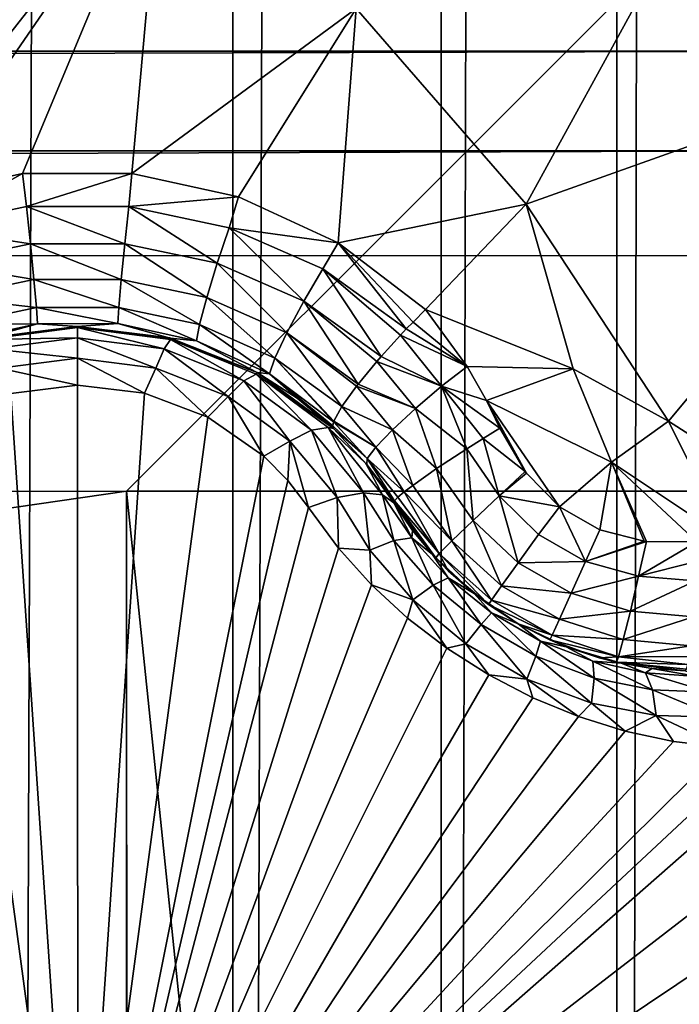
# Model space of a CAD drawing. Header units: metres. Extents: x -206 to 75, y -104 to 104.
# Tile 939 of 1056: x 35.88 to 37.28, y -48.19 to -46.1. Entities that reach past the tile are written whole.
import ezdxf

# ---------------------------------------------------------------- set-up
doc = ezdxf.new("R2010")
doc.units = ezdxf.units.M
doc.layers.add('solid_01_1-CONSUMER_THERM_B_125288', color=7, linetype='CONTINUOUS')

msp = doc.modelspace()

# ---------------------------------------------------------------- linework, layer by layer
at = {"layer": 'solid_01_1-CONSUMER_THERM_B_125288'}
for points in [[(37.130951, 64.692245), (37.422325, 65.162979), (37.149475, -64.69191)], [(37.422325, 65.162979), (37.440983, -65.16256), (37.149475, -64.69191)], [(36.758041, 64.283073), (37.130951, 64.692245), (36.776447, -64.282845)], [(37.130951, 64.692245), (37.149475, -64.69191), (36.776447, -64.282845)], [(36.316296, 63.94939), (36.758041, 64.283073), (36.334606, -63.949284)], [(36.758041, 64.283073), (36.776447, -64.282845), (36.334606, -63.949284)], [(35.820763, 63.702557), (36.316296, 63.94939), (35.839001, -63.702595)], [(36.316296, 63.94939), (36.334606, -63.949284), (35.839001, -63.702595)], [(35.725441, -45.421291, 17.912331), (35.208565, -46.28722, 18.246748), (36.18121, -45.716557, 18.055769)], [(36.593552, -46.075184, 18.185537), (36.954514, -46.490257, 18.299129), (37.46484, -45.55891, 17.835464)], [(36.954514, -46.490257, 18.299129), (37.931007, -46.142658, 17.982162), (37.46484, -45.55891, 17.835464)], [(-37.593307, -47.110531, 63.5), (-37.593521, -45.610531, 63.5), (37.606476, -45.599766, 63.5)], [(-36.093307, -47.110317, 63.5), (-37.593307, -47.110531, 63.5), (37.606476, -45.599766, 63.5)], [(-25.743307, -47.108833, 63.5), (-36.093307, -47.110317, 63.5), (37.606476, -45.599766, 63.5)], [(-24.243307, -47.10862, 63.5), (-25.743307, -47.108833, 63.5), (37.606476, -45.599766, 63.5)], [(-13.493307, -47.107079, 63.5), (-24.243307, -47.10862, 63.5), (37.606476, -45.599766, 63.5)], [(-11.993307, -47.106865, 63.5), (-13.493307, -47.107079, 63.5), (37.606476, -45.599766, 63.5)], [(12.006693, -47.103428, 63.5), (-11.993307, -47.106865, 63.5), (37.606476, -45.599766, 63.5)], [(13.506693, -47.103214, 63.5), (12.006693, -47.103428, 63.5), (37.606476, -45.599766, 63.5)], [(24.256693, -47.101677, 63.5), (13.506693, -47.103214, 63.5), (37.606476, -45.599766, 63.5)], [(25.756693, -47.10146, 63.5), (24.256693, -47.101677, 63.5), (37.606476, -45.599766, 63.5)], [(36.106693, -47.099979, 63.5), (25.756693, -47.10146, 63.5), (37.606476, -45.599766, 63.5)], [(37.606693, -47.099766, 63.5), (36.106693, -47.099979, 63.5), (37.606476, -45.599766, 63.5)], [(36.18121, -45.716557, 18.055769), (35.208565, -46.28722, 18.246748), (35.552734, -46.518604, 18.354891)], [(35.658844, -46.476162, 18.346449), (36.18121, -45.716557, 18.055769), (35.552734, -46.518604, 18.354891)], [(35.658844, -46.476162, 18.346449), (35.885658, -46.425797, 18.336422), (36.18121, -45.716557, 18.055769)], [(35.885658, -46.425797, 18.336422), (36.117588, -46.425499, 18.336369), (36.18121, -45.716557, 18.055769)], [(36.117588, -46.425499, 18.336369), (36.593552, -46.075184, 18.185537), (36.18121, -45.716557, 18.055769)], [(-18.213459, -45.817539, 1.5), (-19.476553, -45.904934, 1.5), (69.506912, -74.995201, 1.5)], [(37.092922, -58.218811, 1.5), (-18.213459, -45.817539, 1.5), (69.506912, -74.995201, 1.5)], [(37.092922, -58.218811, 1.5), (35.395393, -57.260349, 1.5), (-18.213459, -45.817539, 1.5)], [(-19.476553, -45.904934, 1.5), (-20.110367, -46.015713, 1.5), (69.506912, -74.995201, 1.5)], [(-37.593468, -45.986691, 75.181549), (-37.593441, -46.176445, 75.300873), (37.606533, -45.975925, 75.181549)], [(-37.593441, -46.176445, 75.300873), (37.60656, -46.16568, 75.300873), (37.606533, -45.975925, 75.181549)], [(-20.110367, -46.015713, 1.5), (-20.738798, -46.171688, 1.5), (69.506912, -74.995201, 1.5)], [(36.117588, -46.425499, 18.336369), (36.344311, -46.475204, 18.346277), (36.593552, -46.075184, 18.185537)], [(36.344311, -46.475204, 18.346277), (36.555679, -46.57299, 18.365725), (36.593552, -46.075184, 18.185537)], [(36.555679, -46.57299, 18.365725), (36.954514, -46.490257, 18.299129), (36.593552, -46.075184, 18.185537)], [(36.954514, -46.490257, 18.299129), (37.256218, -46.950939, 18.393747), (37.931007, -46.142658, 17.982162)], [(37.256218, -46.950939, 18.393747), (37.347221, -47.009453, 18.393749), (37.931007, -46.142658, 17.982162)], [(-37.593441, -46.176445, 75.300873), (-37.59341, -46.388008, 75.374931), (37.60656, -46.16568, 75.300873)], [(-37.59341, -46.388008, 75.374931), (37.60659, -46.377243, 75.374931), (37.60656, -46.16568, 75.300873)], [(-20.738798, -46.171688, 1.5), (-21.356617, -46.372227, 1.5), (69.506912, -74.995201, 1.5)], [(-37.59341, -46.388008, 75.374931), (-37.59338, -46.610531, 75.400002), (37.60659, -46.377243, 75.374931)], [(37.60659, -46.377243, 75.374931), (-37.59338, -46.610531, 75.400002), (37.606621, -46.599766, 75.400002)], [(-21.356617, -46.372227, 1.5), (-21.958729, -46.615906, 1.5), (69.506912, -74.995201, 1.5)], [(35.681583, -46.540607, 18.358753), (35.885658, -46.425797, 18.336422), (35.658844, -46.476162, 18.346449)], [(35.681583, -46.540607, 18.358753), (35.894226, -46.495846, 18.349483), (35.885658, -46.425797, 18.336422)], [(35.894226, -46.495846, 18.349483), (36.117588, -46.425499, 18.336369), (35.885658, -46.425797, 18.336422)], [(35.894226, -46.495846, 18.349483), (36.111439, -46.495815, 18.349483), (36.117588, -46.425499, 18.336369)], [(36.111439, -46.495815, 18.349483), (36.344311, -46.475204, 18.346277), (36.117588, -46.425499, 18.336369)], [(36.111439, -46.495815, 18.349483), (36.324097, -46.540516, 18.358753), (36.344311, -46.475204, 18.346277)], [(36.324097, -46.540516, 18.358753), (36.555679, -46.57299, 18.365725), (36.344311, -46.475204, 18.346277)], [(35.902668, -46.574772, 18.3398), (35.894226, -46.495846, 18.349483), (35.681583, -46.540607, 18.358753)], [(36.10302, -46.574745, 18.3398), (36.111439, -46.495815, 18.349483), (35.894226, -46.495846, 18.349483)], [(36.10302, -46.574745, 18.3398), (35.894226, -46.495846, 18.349483), (35.902668, -46.574772, 18.3398)], [(36.299198, -46.615891, 18.349087), (36.111439, -46.495815, 18.349483), (36.10302, -46.574745, 18.3398)], [(36.299198, -46.615891, 18.349087), (36.324097, -46.540516, 18.358753), (36.111439, -46.495815, 18.349483)], [(36.555679, -46.57299, 18.365725), (36.741116, -46.714352, 18.393747), (36.954514, -46.490257, 18.299129)], [(36.741116, -46.714352, 18.393747), (37.054485, -46.840485, 18.393747), (36.954514, -46.490257, 18.299129)], [(37.054485, -46.840485, 18.393747), (37.256218, -46.950939, 18.393747), (36.954514, -46.490257, 18.299129)], [(-38.864662, -46.52047, 75.400002), (-54.590946, -63.612965, 75.400002), (54.609055, -63.597332, 75.400002)], [(-37.59338, -46.610531, 75.400002), (-38.864662, -46.52047, 75.400002), (54.609055, -63.597332, 75.400002)], [(35.902668, -46.574772, 18.3398), (35.681583, -46.540607, 18.358753), (35.706501, -46.615974, 18.349089)], [(36.482967, -46.696606, 18.367188), (36.324097, -46.540516, 18.358753), (36.299198, -46.615891, 18.349087)], [(36.324097, -46.540516, 18.358753), (36.523209, -46.628178, 18.376822), (36.555679, -46.57299, 18.365725)], [(36.482967, -46.696606, 18.367188), (36.523209, -46.628178, 18.376822), (36.324097, -46.540516, 18.358753)], [(35.902668, -46.574772, 18.3398), (35.706501, -46.615974, 18.349089), (35.91016, -46.650455, 18.302893)], [(36.10302, -46.574745, 18.3398), (35.902668, -46.574772, 18.3398), (36.095551, -46.650429, 18.302893)], [(35.902668, -46.574772, 18.3398), (35.91016, -46.650455, 18.302893), (36.095551, -46.650429, 18.302893)], [(36.10302, -46.574745, 18.3398), (36.095551, -46.650429, 18.302893), (36.277016, -46.688667, 18.312248)], [(36.299198, -46.615891, 18.349087), (36.10302, -46.574745, 18.3398), (36.277016, -46.688667, 18.312248)], [(36.523209, -46.628178, 18.376822), (36.700191, -46.755581, 18.402807), (36.555679, -46.57299, 18.365725)], [(36.71442, -46.740944, 18.401201), (36.741116, -46.714352, 18.393747), (36.555679, -46.57299, 18.365725)], [(36.700191, -46.755581, 18.402807), (36.71442, -46.740944, 18.401201), (36.555679, -46.57299, 18.365725)], [(37.606621, -46.599766, 75.400002), (-37.59338, -46.610531, 75.400002), (54.609055, -63.597332, 75.400002)], [(-21.958729, -46.615906, 1.5), (-22.540312, -46.900536, 1.5), (69.506912, -74.995201, 1.5)], [(35.706501, -46.615974, 18.349089), (35.728703, -46.688747, 18.312248), (35.91016, -46.650455, 18.302893)], [(36.299198, -46.615891, 18.349087), (36.277016, -46.688667, 18.312248), (36.446838, -46.76363, 18.330465)], [(36.482967, -46.696606, 18.367188), (36.299198, -46.615891, 18.349087), (36.446838, -46.76363, 18.330465)], [(36.646503, -46.813931, 18.393162), (36.523209, -46.628178, 18.376822), (36.482967, -46.696606, 18.367188)], [(36.687782, -46.76862, 18.402847), (36.700191, -46.755581, 18.402807), (36.523209, -46.628178, 18.376822)], [(36.687782, -46.76862, 18.402847), (36.523209, -46.628178, 18.376822), (36.646503, -46.813931, 18.393162)], [(35.91016, -46.650455, 18.302893), (35.728703, -46.688747, 18.312248), (35.915337, -46.709637, 18.242765)], [(36.095551, -46.650429, 18.302893), (35.91016, -46.650455, 18.302893), (36.090389, -46.70961, 18.242765)], [(35.91016, -46.650455, 18.302893), (35.915337, -46.709637, 18.242765), (36.090389, -46.70961, 18.242765)], [(36.095551, -46.650429, 18.302893), (36.090389, -46.70961, 18.242765), (36.261585, -46.746147, 18.25223)], [(36.277016, -46.688667, 18.312248), (36.095551, -46.650429, 18.302893), (36.261585, -46.746147, 18.25223)], [(35.728703, -46.688747, 18.312248), (35.744152, -46.746223, 18.25223), (35.915337, -46.709637, 18.242765)], [(36.277016, -46.688667, 18.312248), (36.261585, -46.746147, 18.25223), (36.421356, -46.817631, 18.270639)], [(36.446838, -46.76363, 18.330465), (36.277016, -46.688667, 18.312248), (36.421356, -46.817631, 18.270639)], [(35.915337, -46.709637, 18.242765), (35.744152, -46.746223, 18.25223), (35.917564, -46.744278, 18.170753)], [(36.090389, -46.70961, 18.242765), (35.915337, -46.709637, 18.242765), (36.088173, -46.744255, 18.170753)], [(35.915337, -46.709637, 18.242765), (35.917564, -46.744278, 18.170753), (36.088173, -46.744255, 18.170753)], [(36.090389, -46.70961, 18.242765), (36.088173, -46.744255, 18.170753), (36.254803, -46.780468, 18.180346)], [(36.261585, -46.746147, 18.25223), (36.090389, -46.70961, 18.242765), (36.254803, -46.780468, 18.180346)], [(36.482967, -46.696606, 18.367188), (36.446838, -46.76363, 18.330465), (36.597786, -46.872375, 18.356617)], [(36.482967, -46.696606, 18.367188), (36.597786, -46.872375, 18.356617), (36.63736, -46.824421, 18.388721)], [(36.646503, -46.813931, 18.393162), (36.482967, -46.696606, 18.367188), (36.63736, -46.824421, 18.388721)], [(36.71442, -46.740944, 18.401201), (36.829262, -46.835224, 18.416395), (36.741116, -46.714352, 18.393747)], [(36.829262, -46.835224, 18.416395), (37.054485, -46.840485, 18.393747), (36.741116, -46.714352, 18.393747)], [(35.744152, -46.746223, 18.25223), (35.750942, -46.78054, 18.180346), (35.917564, -46.744278, 18.170753)], [(35.917564, -46.744278, 18.170753), (35.750942, -46.78054, 18.180346), (35.806595, -46.774876, 18.105028)], [(35.80584, -46.777943, 16.839653), (36.002865, -46.752419, 16.849575), (35.806038, -46.775017, 16.876986)], [(36.002869, -46.774509, 16.776274), (36.002865, -46.752419, 16.849575), (35.80584, -46.777943, 16.839653)], [(36.002129, -46.749996, 16.884211), (35.806595, -46.774876, 18.105028), (35.806038, -46.775017, 16.876986)], [(36.002865, -46.752419, 16.849575), (36.002129, -46.749996, 16.884211), (35.806038, -46.775017, 16.876986)], [(35.917564, -46.744278, 18.170753), (35.806595, -46.774876, 18.105028), (36.002869, -46.749996, 18.098503)], [(36.002129, -46.749996, 16.884211), (36.002869, -46.749996, 18.098503), (35.806595, -46.774876, 18.105028)], [(36.088173, -46.744255, 18.170753), (35.917564, -46.744278, 18.170753), (36.002869, -46.749996, 18.098503)], [(36.198532, -46.774658, 16.877073), (36.002869, -46.749996, 18.098503), (36.002129, -46.749996, 16.884211)], [(36.002865, -46.752419, 16.849575), (36.198532, -46.774658, 16.877073), (36.002129, -46.749996, 16.884211)], [(36.002865, -46.752419, 16.849575), (36.199894, -46.777885, 16.839653), (36.198532, -46.774658, 16.877073)], [(36.186409, -46.797947, 16.767014), (36.199894, -46.777885, 16.839653), (36.002865, -46.752419, 16.849575)], [(36.002869, -46.774509, 16.776274), (36.186409, -46.797947, 16.767014), (36.002865, -46.752419, 16.849575)], [(36.088173, -46.744255, 18.170753), (36.002869, -46.749996, 18.098503), (36.19915, -46.774818, 18.105028)], [(36.198532, -46.774658, 16.877073), (36.19915, -46.774818, 18.105028), (36.002869, -46.749996, 18.098503)], [(36.254803, -46.780468, 18.180346), (36.088173, -46.744255, 18.170753), (36.19915, -46.774818, 18.105028)], [(36.261585, -46.746147, 18.25223), (36.254803, -46.780468, 18.180346), (36.40971, -46.851112, 18.198986)], [(36.421356, -46.817631, 18.270639), (36.261585, -46.746147, 18.25223), (36.40971, -46.851112, 18.198986)], [(36.687782, -46.76862, 18.402847), (36.829262, -46.835224, 18.416395), (36.700191, -46.755581, 18.402807)], [(36.700191, -46.755581, 18.402807), (36.829262, -46.835224, 18.416395), (36.71442, -46.740944, 18.401201)], [(35.819332, -46.798, 16.767012), (36.002869, -46.774509, 16.776274), (35.80584, -46.777943, 16.839653)], [(35.819332, -46.798, 16.767012), (36.002872, -46.817745, 16.713093), (36.002869, -46.774509, 16.776274)], [(36.002869, -46.774509, 16.776274), (36.002872, -46.817745, 16.713093), (36.168617, -46.838638, 16.704649)], [(36.002869, -46.774509, 16.776274), (36.168617, -46.838638, 16.704649), (36.186409, -46.797947, 16.767014)], [(36.186409, -46.797947, 16.767014), (36.355804, -46.865692, 16.739866), (36.199894, -46.777885, 16.839653)], [(36.383606, -46.848087, 16.855574), (36.19915, -46.774818, 18.105028), (36.198532, -46.774658, 16.877073)], [(36.199894, -46.777885, 16.839653), (36.383606, -46.848087, 16.855574), (36.198532, -46.774658, 16.877073)], [(36.254803, -46.780468, 18.180346), (36.19915, -46.774818, 18.105028), (36.383968, -46.848286, 18.124289)], [(36.383606, -46.848087, 16.855574), (36.383968, -46.848286, 18.124289), (36.19915, -46.774818, 18.105028)], [(36.199894, -46.777885, 16.839653), (36.381321, -46.851368, 16.81061), (36.383606, -46.848087, 16.855574)], [(36.355804, -46.865692, 16.739866), (36.381321, -46.851368, 16.81061), (36.199894, -46.777885, 16.839653)], [(36.446838, -46.76363, 18.330465), (36.421356, -46.817631, 18.270639), (36.563194, -46.9203, 18.298187)], [(36.594486, -46.876617, 18.352713), (36.446838, -46.76363, 18.330465), (36.563194, -46.9203, 18.298187)], [(36.594486, -46.876617, 18.352713), (36.597786, -46.872375, 18.356617), (36.446838, -46.76363, 18.330465)], [(36.774658, -46.87682, 18.4196), (36.687782, -46.76862, 18.402847), (36.646503, -46.813931, 18.393162)], [(36.774658, -46.87682, 18.4196), (36.829262, -46.835224, 18.416395), (36.687782, -46.76862, 18.402847)], [(35.819332, -46.798, 16.767012), (35.837135, -46.838688, 16.704649), (36.002872, -46.817745, 16.713093)], [(36.186409, -46.797947, 16.767014), (36.168617, -46.838638, 16.704649), (36.322063, -46.899174, 16.679848)], [(36.186409, -46.797947, 16.767014), (36.322063, -46.899174, 16.679848), (36.355804, -46.865692, 16.739866)], [(36.40971, -46.851112, 18.198986), (36.254803, -46.780468, 18.180346), (36.383968, -46.848286, 18.124289)], [(36.002872, -46.817745, 16.713093), (35.837135, -46.838688, 16.704649), (36.002838, -46.874996, 16.667709)], [(36.002872, -46.817745, 16.713093), (36.002838, -46.874996, 16.667709), (36.144894, -46.892128, 16.660564)], [(36.168617, -46.838638, 16.704649), (36.002872, -46.817745, 16.713093), (36.144894, -46.892128, 16.660564)], [(36.421356, -46.817631, 18.270639), (36.40971, -46.851112, 18.198986), (36.545906, -46.952805, 18.225765)], [(36.421356, -46.817631, 18.270639), (36.545906, -46.952805, 18.225765), (36.546429, -46.951359, 18.230297)], [(36.563194, -46.9203, 18.298187), (36.421356, -46.817631, 18.270639), (36.546429, -46.951359, 18.230297)], [(36.774658, -46.87682, 18.4196), (36.646503, -46.813931, 18.393162), (36.63736, -46.824421, 18.388721)], [(35.837135, -46.838688, 16.704649), (35.860794, -46.892193, 16.660555), (36.002838, -46.874996, 16.667709)], [(36.168617, -46.838638, 16.704649), (36.144894, -46.892128, 16.660564), (36.279106, -46.942909, 16.639135)], [(36.322063, -46.899174, 16.679848), (36.168617, -46.838638, 16.704649), (36.279106, -46.942909, 16.639135)], [(36.719437, -46.924076, 18.402063), (36.63736, -46.824421, 18.388721), (36.597786, -46.872375, 18.356617)], [(36.774658, -46.87682, 18.4196), (36.63736, -46.824421, 18.388721), (36.719437, -46.924076, 18.402063)], [(36.774658, -46.87682, 18.4196), (36.870361, -46.907211, 18.426382), (36.829262, -46.835224, 18.416395)], [(36.829262, -46.835224, 18.416395), (36.870361, -46.907211, 18.426382), (37.054485, -46.840485, 18.393747)], [(37.135384, -47.03833, 18.426445), (37.054485, -46.840485, 18.393747), (36.870361, -46.907211, 18.426382)], [(37.135384, -47.03833, 18.426445), (37.256218, -46.950939, 18.393747), (37.054485, -46.840485, 18.393747)], [(36.355804, -46.865692, 16.739866), (36.499317, -46.970627, 16.696571), (36.381321, -46.851368, 16.81061)], [(36.381321, -46.851368, 16.81061), (36.545727, -46.966896, 16.819899), (36.383606, -46.848087, 16.855574)], [(36.381321, -46.851368, 16.81061), (36.534344, -46.96484, 16.7644), (36.545727, -46.966896, 16.819899)], [(36.499317, -46.970627, 16.696571), (36.534344, -46.96484, 16.7644), (36.381321, -46.851368, 16.81061)], [(36.545727, -46.966896, 16.819899), (36.383968, -46.848286, 18.124289), (36.383606, -46.848087, 16.855574)], [(36.40971, -46.851112, 18.198986), (36.383968, -46.848286, 18.124289), (36.468452, -46.902283, 18.138412)], [(36.545727, -46.966896, 16.819899), (36.468452, -46.902283, 18.138412), (36.383968, -46.848286, 18.124289)], [(36.40971, -46.851112, 18.198986), (36.468452, -46.902283, 18.138412), (36.54575, -46.966915, 18.155281)], [(36.544033, -46.961212, 18.193224), (36.40971, -46.851112, 18.198986), (36.54575, -46.966915, 18.155281)], [(36.544033, -46.961212, 18.193224), (36.545906, -46.952805, 18.225765), (36.40971, -46.851112, 18.198986)], [(36.002838, -46.874996, 16.667709), (35.860794, -46.892193, 16.660555), (36.003193, -48.999996, 15.440842)], [(36.144894, -46.892128, 16.660564), (36.002838, -46.874996, 16.667709), (36.003193, -48.999996, 15.440842)], [(36.355804, -46.865692, 16.739866), (36.322063, -46.899174, 16.679848), (36.452812, -46.99337, 16.640163)], [(36.355804, -46.865692, 16.739866), (36.452812, -46.99337, 16.640163), (36.499317, -46.970627, 16.696571)], [(36.670551, -46.969418, 18.36202), (36.594486, -46.876617, 18.352713), (36.563194, -46.9203, 18.298187)], [(36.719437, -46.924076, 18.402063), (36.597786, -46.872375, 18.356617), (36.594486, -46.876617, 18.352713)], [(36.719437, -46.924076, 18.402063), (36.594486, -46.876617, 18.352713), (36.670551, -46.969418, 18.36202)], [(36.774658, -46.87682, 18.4196), (36.719437, -46.924076, 18.402063), (36.828262, -47.009911, 18.42696)], [(36.774658, -46.87682, 18.4196), (36.898727, -46.966091, 18.432564), (36.870361, -46.907211, 18.426382)], [(36.774658, -46.87682, 18.4196), (36.863171, -46.987919, 18.433228), (36.898727, -46.966091, 18.432564)], [(36.774658, -46.87682, 18.4196), (36.828262, -47.009911, 18.42696), (36.863171, -46.987919, 18.433228)], [(-22.540312, -46.900536, 1.5), (-23.096958, -47.223244, 1.5), (69.506912, -74.995201, 1.5)], [(35.860794, -46.892193, 16.660555), (35.726616, -46.943027, 16.63912), (36.003193, -48.999996, 15.440842)], [(36.279106, -46.942909, 16.639135), (36.144894, -46.892128, 16.660564), (36.003193, -48.999996, 15.440842)], [(36.322063, -46.899174, 16.679848), (36.279106, -46.942909, 16.639135), (36.397659, -47.025227, 16.603498)], [(36.452812, -46.99337, 16.640163), (36.322063, -46.899174, 16.679848), (36.397659, -47.025227, 16.603498)], [(36.545727, -46.966896, 16.819899), (36.54575, -46.966915, 18.155281), (36.468452, -46.902283, 18.138412)], [(36.6353, -47.006271, 18.304129), (36.563194, -46.9203, 18.298187), (36.546429, -46.951359, 18.230297)], [(36.670551, -46.969418, 18.36202), (36.563194, -46.9203, 18.298187), (36.6353, -47.006271, 18.304129)], [(36.719437, -46.924076, 18.402063), (36.670551, -46.969418, 18.36202), (36.764305, -47.051903, 18.394554)], [(36.719437, -46.924076, 18.402063), (36.764305, -47.051903, 18.394554), (36.828262, -47.009911, 18.42696)], [(36.952389, -47.058304, 18.438097), (36.870361, -46.907211, 18.426382), (36.898727, -46.966091, 18.432564)], [(37.025364, -47.132843, 18.439514), (37.135384, -47.03833, 18.426445), (36.870361, -46.907211, 18.426382)], [(36.954838, -47.061543, 18.438204), (37.025364, -47.132843, 18.439514), (36.870361, -46.907211, 18.426382)], [(36.952389, -47.058304, 18.438097), (36.954838, -47.061543, 18.438204), (36.870361, -46.907211, 18.426382)], [(35.726616, -46.943027, 16.63912), (35.608135, -47.02536, 16.603491), (36.003193, -48.999996, 15.440842)], [(36.397659, -47.025227, 16.603498), (36.279106, -46.942909, 16.639135), (36.003193, -48.999996, 15.440842)], [(36.499317, -46.970627, 16.696571), (36.609028, -47.103104, 16.639467), (36.534344, -46.96484, 16.7644)], [(36.534344, -46.96484, 16.7644), (36.649761, -47.107285, 16.701927), (36.614628, -47.041462, 16.796904)], [(36.534344, -46.96484, 16.7644), (36.609028, -47.103104, 16.639467), (36.649761, -47.107285, 16.701927)], [(36.534344, -46.96484, 16.7644), (36.614628, -47.041462, 16.796904), (36.545727, -46.966896, 16.819899)], [(36.617142, -47.030506, 18.237627), (36.545906, -46.952805, 18.225765), (36.544033, -46.961212, 18.193224)], [(36.617142, -47.030506, 18.237627), (36.544033, -46.961212, 18.193224), (36.54575, -46.966915, 18.155281)], [(36.6353, -47.006271, 18.304129), (36.546429, -46.951359, 18.230297), (36.545906, -46.952805, 18.225765)], [(36.6353, -47.006271, 18.304129), (36.545906, -46.952805, 18.225765), (36.617142, -47.030506, 18.237627)], [(36.863171, -46.987919, 18.433228), (36.952389, -47.058304, 18.438097), (36.898727, -46.966091, 18.432564)], [(37.381493, -47.202217, 18.426382), (37.256218, -46.950939, 18.393747), (37.135384, -47.03833, 18.426445)], [(37.381493, -47.202217, 18.426382), (37.347221, -47.009453, 18.393749), (37.256218, -46.950939, 18.393747)], [(36.499317, -46.970627, 16.696571), (36.452812, -46.99337, 16.640163), (36.553604, -47.112949, 16.587652)], [(36.499317, -46.970627, 16.696571), (36.553604, -47.112949, 16.587652), (36.609028, -47.103104, 16.639467)], [(36.614628, -47.041462, 16.796904), (36.54575, -46.966915, 18.155281), (36.545727, -46.966896, 16.819899)], [(36.617142, -47.030506, 18.237627), (36.54575, -46.966915, 18.155281), (36.616173, -47.043373, 18.172401)], [(36.614628, -47.041462, 16.796904), (36.616173, -47.043373, 18.172401), (36.54575, -46.966915, 18.155281)], [(36.670551, -46.969418, 18.36202), (36.6353, -47.006271, 18.304129), (36.713833, -47.087479, 18.338902)], [(36.670551, -46.969418, 18.36202), (36.713833, -47.087479, 18.338902), (36.764305, -47.051903, 18.394554)], [(36.452812, -46.99337, 16.640163), (36.397659, -47.025227, 16.603498), (36.448509, -47.076984, 16.580471)], [(36.452812, -46.99337, 16.640163), (36.448509, -47.076984, 16.580471), (36.492458, -47.134869, 16.554106)], [(36.452812, -46.99337, 16.640163), (36.492458, -47.134869, 16.554106), (36.553604, -47.112949, 16.587652)], [(36.6353, -47.006271, 18.304129), (36.617142, -47.030506, 18.237627), (36.695492, -47.101582, 18.304216)], [(36.6353, -47.006271, 18.304129), (36.695492, -47.101582, 18.304216), (36.713833, -47.087479, 18.338902)], [(36.896942, -47.109856, 18.430731), (36.863171, -46.987919, 18.433228), (36.828262, -47.009911, 18.42696)], [(36.896942, -47.109856, 18.430731), (36.952389, -47.058304, 18.438097), (36.863171, -46.987919, 18.433228)], [(35.608135, -47.02536, 16.603491), (35.557323, -47.077118, 16.580469), (36.003193, -48.999996, 15.440842)], [(36.448509, -47.076984, 16.580471), (36.397659, -47.025227, 16.603498), (36.003193, -48.999996, 15.440842)], [(36.841896, -47.1619, 18.397263), (36.828262, -47.009911, 18.42696), (36.764305, -47.051903, 18.394554)], [(36.896942, -47.109856, 18.430731), (36.828262, -47.009911, 18.42696), (36.841896, -47.1619, 18.397263)], [(36.614628, -47.041462, 16.796904), (36.673653, -47.124748, 16.770613), (36.616173, -47.043373, 18.172401)], [(36.614628, -47.041462, 16.796904), (36.649761, -47.107285, 16.701927), (36.673653, -47.124748, 16.770613)], [(36.617142, -47.030506, 18.237627), (36.616173, -47.043373, 18.172401), (36.675114, -47.12048, 18.225876)], [(36.616173, -47.043373, 18.172401), (36.673653, -47.124748, 18.184393), (36.675114, -47.12048, 18.225876)], [(36.673653, -47.124748, 16.770613), (36.673653, -47.124748, 18.184393), (36.616173, -47.043373, 18.172401)], [(36.617142, -47.030506, 18.237627), (36.682468, -47.112682, 18.266207), (36.695492, -47.101582, 18.304216)], [(36.617142, -47.030506, 18.237627), (36.675114, -47.12048, 18.225876), (36.682468, -47.112682, 18.266207)], [(37.025364, -47.132843, 18.439514), (37.110725, -47.18174, 18.439503), (37.135384, -47.03833, 18.426445)], [(37.110725, -47.18174, 18.439503), (37.20499, -47.206196, 18.438219), (37.135384, -47.03833, 18.426445)], [(37.316322, -47.207111, 18.432564), (37.381493, -47.202217, 18.426382), (37.135384, -47.03833, 18.426445)], [(37.209896, -47.206802, 18.438089), (37.316322, -47.207111, 18.432564), (37.135384, -47.03833, 18.426445)], [(37.20499, -47.206196, 18.438219), (37.209896, -47.206802, 18.438089), (37.135384, -47.03833, 18.426445)], [(36.797039, -47.205223, 18.338661), (36.764305, -47.051903, 18.394554), (36.713833, -47.087479, 18.338902)], [(36.841896, -47.1619, 18.397263), (36.764305, -47.051903, 18.394554), (36.797039, -47.205223, 18.338661)], [(36.896942, -47.109856, 18.430731), (36.954838, -47.061543, 18.438204), (36.952389, -47.058304, 18.438097)], [(36.896942, -47.109856, 18.430731), (37.025364, -47.132843, 18.439514), (36.954838, -47.061543, 18.438204)], [(35.557323, -47.077118, 16.580469), (35.513393, -47.13501, 16.554106), (36.003193, -48.999996, 15.440842)], [(36.492458, -47.134869, 16.554106), (36.448509, -47.076984, 16.580471), (36.003193, -48.999996, 15.440842)], [(36.797039, -47.205223, 18.338661), (36.713833, -47.087479, 18.338902), (36.695492, -47.101582, 18.304216)], [(25.756693, -47.10146, 69.900002), (25.756693, -47.10146, 63.5), (36.106693, -47.099979, 63.5)], [(25.756693, -47.10146, 69.900002), (36.106693, -47.099979, 63.5), (36.106693, -47.099979, 69.900002)], [(25.756693, -47.10146, 69.900002), (36.106693, -47.099979, 69.900002), (25.756907, -48.60146, 69.900002)], [(36.106693, -47.099979, 69.900002), (36.106907, -48.599979, 69.900002), (25.756907, -48.60146, 69.900002)], [(37.608768, -61.599766, 69.400002), (36.106693, -47.099979, 63.5), (37.606693, -47.099766, 63.5)], [(36.107861, -55.249981, 66.816208), (36.106693, -47.099979, 63.5), (37.608768, -61.599766, 69.400002)], [(36.106907, -48.599979, 69.900002), (36.106693, -47.099979, 63.5), (36.107861, -55.249981, 66.816208)], [(36.106693, -47.099979, 69.900002), (36.106693, -47.099979, 63.5), (36.106907, -48.599979, 69.900002)], [(36.553604, -47.112949, 16.587652), (36.622562, -47.22496, 16.533484), (36.609028, -47.103104, 16.639467)], [(36.609028, -47.103104, 16.639467), (36.622562, -47.22496, 16.533484), (36.673439, -47.20433, 16.586803)], [(36.609028, -47.103104, 16.639467), (36.673439, -47.20433, 16.586803), (36.649761, -47.107285, 16.701927)], [(36.649761, -47.107285, 16.701927), (36.711876, -47.199009, 16.652765), (36.673653, -47.124748, 16.770613)], [(36.673439, -47.20433, 16.586803), (36.711876, -47.199009, 16.652765), (36.649761, -47.107285, 16.701927)], [(36.770046, -47.232441, 18.264479), (36.682468, -47.112682, 18.266207), (36.675114, -47.12048, 18.225876)], [(36.770046, -47.232441, 18.264479), (36.695492, -47.101582, 18.304216), (36.682468, -47.112682, 18.266207)], [(36.797039, -47.205223, 18.338661), (36.695492, -47.101582, 18.304216), (36.770046, -47.232441, 18.264479)], [(36.896942, -47.109856, 18.430731), (36.841896, -47.1619, 18.397263), (36.937473, -47.251694, 18.395981)], [(36.896942, -47.109856, 18.430731), (36.980419, -47.191792, 18.430346), (37.025364, -47.132843, 18.439514)], [(36.896942, -47.109856, 18.430731), (36.937473, -47.251694, 18.395981), (36.980419, -47.191792, 18.430346)], [(36.553604, -47.112949, 16.587652), (36.492458, -47.134869, 16.554106), (36.556019, -47.220924, 16.516436)], [(36.622562, -47.22496, 16.533484), (36.553604, -47.112949, 16.587652), (36.556019, -47.220924, 16.516436)], [(36.762531, -47.241718, 18.188541), (36.675114, -47.12048, 18.225876), (36.673653, -47.124748, 18.184393)], [(36.755539, -47.234074, 16.708679), (36.762531, -47.241718, 18.188541), (36.673653, -47.124748, 18.184393)], [(36.713436, -47.18306, 16.735819), (36.673653, -47.124748, 18.184393), (36.673653, -47.124748, 16.770613)], [(36.755539, -47.234074, 16.708679), (36.673653, -47.124748, 18.184393), (36.713436, -47.18306, 16.735819)], [(36.711876, -47.199009, 16.652765), (36.713436, -47.18306, 16.735819), (36.673653, -47.124748, 16.770613)], [(36.770046, -47.232441, 18.264479), (36.675114, -47.12048, 18.225876), (36.762531, -47.241718, 18.188541)], [(36.980419, -47.191792, 18.430346), (37.080284, -47.249386, 18.430346), (37.025364, -47.132843, 18.439514)], [(37.080284, -47.249386, 18.430346), (37.110725, -47.18174, 18.439503), (37.025364, -47.132843, 18.439514)], [(35.513393, -47.13501, 16.554106), (35.449875, -47.221058, 16.516445), (36.003193, -48.999996, 15.440842)], [(36.556019, -47.220924, 16.516436), (36.492458, -47.134869, 16.554106), (36.003193, -48.999996, 15.440842)], [(36.841896, -47.1619, 18.397263), (36.797039, -47.205223, 18.338661), (36.902317, -47.300907, 18.337481)], [(36.841896, -47.1619, 18.397263), (36.902317, -47.300907, 18.337481), (36.937473, -47.251694, 18.395981)], [(36.711876, -47.199009, 16.652765), (36.755539, -47.234074, 16.708679), (36.713436, -47.18306, 16.735819)], [(36.980419, -47.191792, 18.430346), (36.937473, -47.251694, 18.395981), (37.080284, -47.249386, 18.430346)], [(37.080284, -47.249386, 18.430346), (37.20499, -47.206196, 18.438219), (37.110725, -47.18174, 18.439503)], [(36.673439, -47.20433, 16.586803), (36.622562, -47.22496, 16.533484), (36.713669, -47.330673, 16.49259)], [(36.673439, -47.20433, 16.586803), (36.756943, -47.299252, 16.547344), (36.711876, -47.199009, 16.652765)], [(36.673439, -47.20433, 16.586803), (36.713669, -47.330673, 16.49259), (36.756943, -47.299252, 16.547344)], [(36.711876, -47.199009, 16.652765), (36.789055, -47.283829, 16.615082), (36.755539, -47.234074, 16.708679)], [(36.756943, -47.299252, 16.547344), (36.789055, -47.283829, 16.615082), (36.711876, -47.199009, 16.652765)], [(36.797039, -47.205223, 18.338661), (36.770046, -47.232441, 18.264479), (36.880848, -47.331184, 18.26395)], [(36.797039, -47.205223, 18.338661), (36.880848, -47.331184, 18.26395), (36.902317, -47.300907, 18.337481)], [(37.080284, -47.249386, 18.430346), (37.209896, -47.206802, 18.438089), (37.20499, -47.206196, 18.438219)], [(37.080284, -47.249386, 18.430346), (37.19305, -47.280624, 18.430729), (37.209896, -47.206802, 18.438089)], [(37.19305, -47.280624, 18.430729), (37.316322, -47.207111, 18.432564), (37.209896, -47.206802, 18.438089)], [(37.19305, -47.280624, 18.430729), (37.315208, -47.248817, 18.433228), (37.316322, -47.207111, 18.432564)], [(-23.096958, -47.223244, 1.5), (-24.120508, -47.968487, 1.5), (69.506912, -74.995201, 1.5)], [(35.449875, -47.221058, 16.516445), (35.37973, -47.298767, 16.486925), (36.003193, -48.999996, 15.440842)], [(36.626194, -47.298618, 16.486916), (36.556019, -47.220924, 16.516436), (36.003193, -48.999996, 15.440842)], [(36.622562, -47.22496, 16.533484), (36.556019, -47.220924, 16.516436), (36.626194, -47.298618, 16.486916)], [(36.713669, -47.330673, 16.49259), (36.622562, -47.22496, 16.533484), (36.626194, -47.298618, 16.486916)], [(36.84396, -47.317387, 16.674835), (36.762531, -47.241718, 18.188541), (36.755539, -47.234074, 16.708679)], [(36.789055, -47.283829, 16.615082), (36.84396, -47.317387, 16.674835), (36.755539, -47.234074, 16.708679)], [(36.770046, -47.232441, 18.264479), (36.762531, -47.241718, 18.188541), (36.789104, -47.268944, 18.188997)], [(36.770046, -47.232441, 18.264479), (36.874462, -47.340527, 18.18961), (36.880848, -47.331184, 18.26395)], [(36.770046, -47.232441, 18.264479), (36.789104, -47.268944, 18.188997), (36.874462, -47.340527, 18.18961)], [(36.84396, -47.317387, 16.674835), (36.789104, -47.268944, 18.188997), (36.762531, -47.241718, 18.188541)], [(36.937473, -47.251694, 18.395981), (36.902317, -47.300907, 18.337481), (37.049927, -47.316555, 18.395983)], [(36.937473, -47.251694, 18.395981), (37.049927, -47.316555, 18.395983), (37.080284, -47.249386, 18.430346)], [(37.080284, -47.249386, 18.430346), (37.049927, -47.316555, 18.395983), (37.19305, -47.280624, 18.430729)], [(37.19305, -47.280624, 18.430729), (37.313629, -47.290047, 18.42696), (37.315208, -47.248817, 18.433228)], [(36.84396, -47.317387, 16.674835), (36.874462, -47.340527, 18.18961), (36.789104, -47.268944, 18.188997)], [(35.37973, -47.298767, 16.486925), (35.303059, -47.369293, 16.465435), (36.003193, -48.999996, 15.440842)], [(36.702873, -47.369106, 16.465431), (36.626194, -47.298618, 16.486916), (36.003193, -48.999996, 15.440842)], [(36.713669, -47.330673, 16.49259), (36.626194, -47.298618, 16.486916), (36.702873, -47.369106, 16.465431)], [(36.756943, -47.299252, 16.547344), (36.713669, -47.330673, 16.49259), (36.826271, -47.424271, 16.47019)], [(36.756943, -47.299252, 16.547344), (36.85881, -47.383041, 16.525867), (36.789055, -47.283829, 16.615082)], [(36.756943, -47.299252, 16.547344), (36.826271, -47.424271, 16.47019), (36.85881, -47.383041, 16.525867)], [(36.789055, -47.283829, 16.615082), (36.881226, -47.358315, 16.594746), (36.84396, -47.317387, 16.674835)], [(36.85881, -47.383041, 16.525867), (36.881226, -47.358315, 16.594746), (36.789055, -47.283829, 16.615082)], [(36.902317, -47.300907, 18.337481), (36.880848, -47.331184, 18.26395), (37.024921, -47.371632, 18.337481)], [(36.902317, -47.300907, 18.337481), (37.024921, -47.371632, 18.337481), (37.049927, -47.316555, 18.395983)], [(37.049927, -47.316555, 18.395983), (37.175564, -47.35434, 18.397263), (37.19305, -47.280624, 18.430729)], [(37.19305, -47.280624, 18.430729), (37.175564, -47.35434, 18.397263), (37.313629, -47.290047, 18.42696)], [(37.175564, -47.35434, 18.397263), (37.309265, -47.366428, 18.394554), (37.313629, -47.290047, 18.42696)], [(36.937515, -47.381252, 16.664267), (36.874462, -47.340527, 18.18961), (36.84396, -47.317387, 16.674835)], [(36.881226, -47.358315, 16.594746), (36.937515, -47.381252, 16.664267), (36.84396, -47.317387, 16.674835)], [(37.049927, -47.316555, 18.395983), (37.024921, -47.371632, 18.337481), (37.175564, -47.35434, 18.397263)], [(36.713669, -47.330673, 16.49259), (36.702873, -47.369106, 16.465431), (36.786022, -47.432858, 16.452234)], [(36.826271, -47.424271, 16.47019), (36.713669, -47.330673, 16.49259), (36.786022, -47.432858, 16.452234)], [(36.880848, -47.331184, 18.26395), (36.874462, -47.340527, 18.18961), (37.00946, -47.405376, 18.263947)], [(36.874462, -47.340527, 18.18961), (36.9375, -47.381241, 18.189682), (37.00946, -47.405376, 18.263947)], [(36.937515, -47.381252, 16.664267), (36.9375, -47.381241, 18.189682), (36.874462, -47.340527, 18.18961)], [(36.880848, -47.331184, 18.26395), (37.00946, -47.405376, 18.263947), (37.024921, -47.371632, 18.337481)], [(36.85881, -47.383041, 16.525867), (36.974995, -47.450123, 16.525846), (36.881226, -47.358315, 16.594746)], [(36.881226, -47.358315, 16.594746), (36.985218, -47.418354, 16.59473), (36.937515, -47.381252, 16.664267)], [(36.974995, -47.450123, 16.525846), (36.985218, -47.418354, 16.59473), (36.881226, -47.358315, 16.594746)], [(37.024921, -47.371632, 18.337481), (37.160515, -47.414867, 18.338659), (37.175564, -47.35434, 18.397263)], [(37.175564, -47.35434, 18.397263), (37.160515, -47.414867, 18.338659), (37.309265, -47.366428, 18.394554)], [(35.303059, -47.369293, 16.465435), (35.21994, -47.43306, 16.452238), (36.003193, -48.999996, 15.440842)], [(36.786022, -47.432858, 16.452234), (36.702873, -47.369106, 16.465431), (36.003193, -48.999996, 15.440842)], [(36.85881, -47.383041, 16.525867), (36.826271, -47.424271, 16.47019), (36.955536, -47.498909, 16.470167)], [(36.85881, -47.383041, 16.525867), (36.955536, -47.498909, 16.470167), (36.974995, -47.450123, 16.525846)], [(36.9375, -47.381241, 18.189682), (37.004578, -47.415581, 18.189606), (37.00946, -47.405376, 18.263947)], [(36.937515, -47.381252, 16.664267), (37.004578, -47.415581, 18.189606), (36.9375, -47.381241, 18.189682)], [(37.039566, -47.430279, 16.674839), (37.004578, -47.415581, 18.189606), (36.937515, -47.381252, 16.664267)], [(36.985218, -47.418354, 16.59473), (37.039566, -47.430279, 16.674839), (36.937515, -47.381252, 16.664267)], [(37.024921, -47.371632, 18.337481), (37.00946, -47.405376, 18.263947), (37.160515, -47.414867, 18.338659)], [(37.160515, -47.414867, 18.338659), (37.303707, -47.427933, 18.338903), (37.309265, -47.366428, 18.394554)], [(37.00946, -47.405376, 18.263947), (37.004578, -47.415581, 18.189606), (37.150463, -47.451862, 18.264473)], [(37.00946, -47.405376, 18.263947), (37.150463, -47.451862, 18.264473), (37.160515, -47.414867, 18.338659)], [(36.826271, -47.424271, 16.47019), (36.786022, -47.432858, 16.452234), (36.875011, -47.489491, 16.447765)], [(36.955536, -47.498909, 16.470167), (36.826271, -47.424271, 16.47019), (36.875011, -47.489491, 16.447765)], [(36.974995, -47.450123, 16.525846), (37.09856, -47.496479, 16.547297), (36.985218, -47.418354, 16.59473)], [(36.985218, -47.418354, 16.59473), (37.095871, -47.460957, 16.615051), (37.039566, -47.430279, 16.674839)], [(37.09856, -47.496479, 16.547297), (37.095871, -47.460957, 16.615051), (36.985218, -47.418354, 16.59473)], [(37.004578, -47.415581, 18.189606), (37.109032, -47.453564, 18.188997), (37.150463, -47.451862, 18.264473)], [(37.039566, -47.430279, 16.674839), (37.109032, -47.453564, 18.188997), (37.004578, -47.415581, 18.189606)], [(37.160515, -47.414867, 18.338659), (37.150463, -47.451862, 18.264473), (37.303707, -47.427933, 18.338903)], [(35.21994, -47.43306, 16.452238), (35.130962, -47.489731, 16.447765), (36.003193, -48.999996, 15.440842)], [(36.875011, -47.489491, 16.447765), (36.786022, -47.432858, 16.452234), (36.003193, -48.999996, 15.440842)], [(37.155918, -47.465153, 16.708683), (37.109032, -47.453564, 18.188997), (37.039566, -47.430279, 16.674839)], [(37.095871, -47.460957, 16.615051), (37.155918, -47.465153, 16.708683), (37.039566, -47.430279, 16.674839)], [(37.150463, -47.451862, 18.264473), (37.300671, -47.450867, 18.304218), (37.303707, -47.427933, 18.338903)], [(36.974995, -47.450123, 16.525846), (36.955536, -47.498909, 16.470167), (37.092976, -47.549671, 16.492531)], [(36.974995, -47.450123, 16.525846), (37.092976, -47.549671, 16.492531), (37.09856, -47.496479, 16.547297)], [(37.095871, -47.460957, 16.615051), (37.207996, -47.485394, 16.65275), (37.155918, -47.465153, 16.708683)], [(37.22261, -47.521343, 16.586763), (37.207996, -47.485394, 16.65275), (37.095871, -47.460957, 16.615051)], [(37.09856, -47.496479, 16.547297), (37.22261, -47.521343, 16.586763), (37.095871, -47.460957, 16.615051)], [(37.109032, -47.453564, 18.188997), (37.146191, -47.463013, 18.188536), (37.150463, -47.451862, 18.264473)], [(37.155918, -47.465153, 16.708683), (37.146191, -47.463013, 18.188536), (37.109032, -47.453564, 18.188997)], [(37.150463, -47.451862, 18.264473), (37.146191, -47.463013, 18.188536), (37.297577, -47.467697, 18.266209)], [(37.146191, -47.463013, 18.188536), (37.294502, -47.477966, 18.225876), (37.297577, -47.467697, 18.266209)], [(37.146191, -47.463013, 18.188536), (37.291538, -47.481369, 18.184393), (37.294502, -47.477966, 18.225876)], [(37.291538, -47.481369, 16.770613), (37.291538, -47.481369, 18.184393), (37.146191, -47.463013, 18.188536)], [(37.221157, -47.476089, 16.735825), (37.291538, -47.481369, 16.770613), (37.146191, -47.463013, 18.188536)], [(37.221157, -47.476089, 16.735825), (37.146191, -47.463013, 18.188536), (37.155918, -47.465153, 16.708683)], [(37.150463, -47.451862, 18.264473), (37.297577, -47.467697, 18.266209), (37.300671, -47.450867, 18.304218)], [(37.207996, -47.485394, 16.65275), (37.221157, -47.476089, 16.735825), (37.155918, -47.465153, 16.708683)], [(37.207996, -47.485394, 16.65275), (37.318611, -47.493309, 16.701927), (37.221157, -47.476089, 16.735825)], [(37.207996, -47.485394, 16.65275), (37.342606, -47.526489, 16.639467), (37.318611, -47.493309, 16.701927)], [(37.22261, -47.521343, 16.586763), (37.342606, -47.526489, 16.639467), (37.207996, -47.485394, 16.65275)], [(37.221157, -47.476089, 16.735825), (37.318611, -47.493309, 16.701927), (37.291538, -47.481369, 16.770613)], [(35.130962, -47.489731, 16.447765), (35.037399, -47.538486, 16.452236), (36.003193, -48.999996, 15.440842)], [(36.968597, -47.538223, 16.45224), (36.875011, -47.489491, 16.447765), (36.003193, -48.999996, 15.440842)], [(36.955536, -47.498909, 16.470167), (36.875011, -47.489491, 16.447765), (36.968597, -47.538223, 16.45224)], [(36.955536, -47.498909, 16.470167), (36.968597, -47.538223, 16.45224), (37.065376, -47.578312, 16.465441)], [(37.092976, -47.549671, 16.492531), (36.955536, -47.498909, 16.470167), (37.065376, -47.578312, 16.465441)], [(37.09856, -47.496479, 16.547297), (37.092976, -47.549671, 16.492531), (37.23019, -47.575737, 16.533424)], [(37.09856, -47.496479, 16.547297), (37.23019, -47.575737, 16.533424), (37.22261, -47.521343, 16.586763)], [(37.22261, -47.521343, 16.586763), (37.23019, -47.575737, 16.533424), (37.361809, -47.579403, 16.587652)], [(37.22261, -47.521343, 16.586763), (37.361809, -47.579403, 16.587652), (37.342606, -47.526489, 16.639467)], [(35.037399, -47.538486, 16.452236), (34.940639, -47.578609, 16.465431), (36.003193, -48.999996, 15.440842)], [(37.065376, -47.578312, 16.465441), (36.968597, -47.538223, 16.45224), (36.003193, -48.999996, 15.440842)], [(37.092976, -47.549671, 16.492531), (37.065376, -47.578312, 16.465441), (37.164795, -47.609455, 16.486931)], [(37.23019, -47.575737, 16.533424), (37.092976, -47.549671, 16.492531), (37.164795, -47.609455, 16.486931)], [(34.940639, -47.578609, 16.465431), (34.841251, -47.609772, 16.486917), (36.003193, -48.999996, 15.440842)], [(37.164795, -47.609455, 16.486931), (37.065376, -47.578312, 16.465441), (36.003193, -48.999996, 15.440842)], [(37.23019, -47.575737, 16.533424), (37.164795, -47.609455, 16.486931), (37.267178, -47.631344, 16.516459)], [(37.23019, -47.575737, 16.533424), (37.267178, -47.631344, 16.516459), (37.373417, -47.643322, 16.554106)], [(37.23019, -47.575737, 16.533424), (37.373417, -47.643322, 16.554106), (37.361809, -47.579403, 16.587652)], [(34.841251, -47.609772, 16.486917), (34.738876, -47.631699, 16.516438), (36.003193, -48.999996, 15.440842)], [(37.267178, -47.631344, 16.516459), (37.164795, -47.609455, 16.486931), (36.003193, -48.999996, 15.440842)], [(34.738876, -47.631699, 16.516438), (34.63258, -47.643715, 16.554106), (36.003193, -48.999996, 15.440842)], [(37.373417, -47.643322, 16.554106), (37.267178, -47.631344, 16.516459), (36.003193, -48.999996, 15.440842)], [(34.490211, -47.670994, 16.603502), (36.003193, -48.999996, 15.440842), (34.560459, -47.65284, 16.580477)], [(34.560459, -47.65284, 16.580477), (36.003193, -48.999996, 15.440842), (34.63258, -47.643715, 16.554106)], [(37.445511, -47.652424, 16.580467), (37.373417, -47.643322, 16.554106), (36.003193, -48.999996, 15.440842)], [(37.515739, -47.670544, 16.603487), (37.445511, -47.652424, 16.580467), (36.003193, -48.999996, 15.440842)], [(34.359657, -47.732506, 16.639137), (36.003193, -48.999996, 15.440842), (34.490211, -47.670994, 16.603502)], [(37.646282, -47.731983, 16.639118), (37.515739, -47.670544, 16.603487), (36.003193, -48.999996, 15.440842)], [(34.248573, -47.823349, 16.660564), (36.003193, -48.999996, 15.440842), (34.359657, -47.732506, 16.639137)], [(37.757397, -47.822769, 16.660555), (37.646282, -47.731983, 16.639118), (36.003193, -48.999996, 15.440842)], [(34.162712, -47.937805, 16.667709), (36.003193, -48.999996, 15.440842), (34.248573, -47.823349, 16.660564)], [(37.843311, -47.937183, 16.667709), (37.757397, -47.822769, 16.660555), (36.003193, -48.999996, 15.440842)], [(34.106583, -48.069416, 16.660555), (36.003193, -48.999996, 15.440842), (34.162712, -47.937805, 16.667709)], [(37.899506, -48.068775, 16.660566), (37.843311, -47.937183, 16.667709), (36.003193, -48.999996, 15.440842)], [(-24.120508, -47.968487, 1.5), (-33.833458, -56.120991, 1.5), (69.506912, -74.995201, 1.5)], [(34.083519, -48.21104, 16.639118), (36.003193, -48.999996, 15.440842), (34.106583, -48.069416, 16.660555)], [(37.922638, -48.210396, 16.639137), (37.899506, -48.068775, 16.660566), (36.003193, -48.999996, 15.440842)]]:
    msp.add_3dface(points, dxfattribs=at)

doc.saveas('drawing.dxf')
